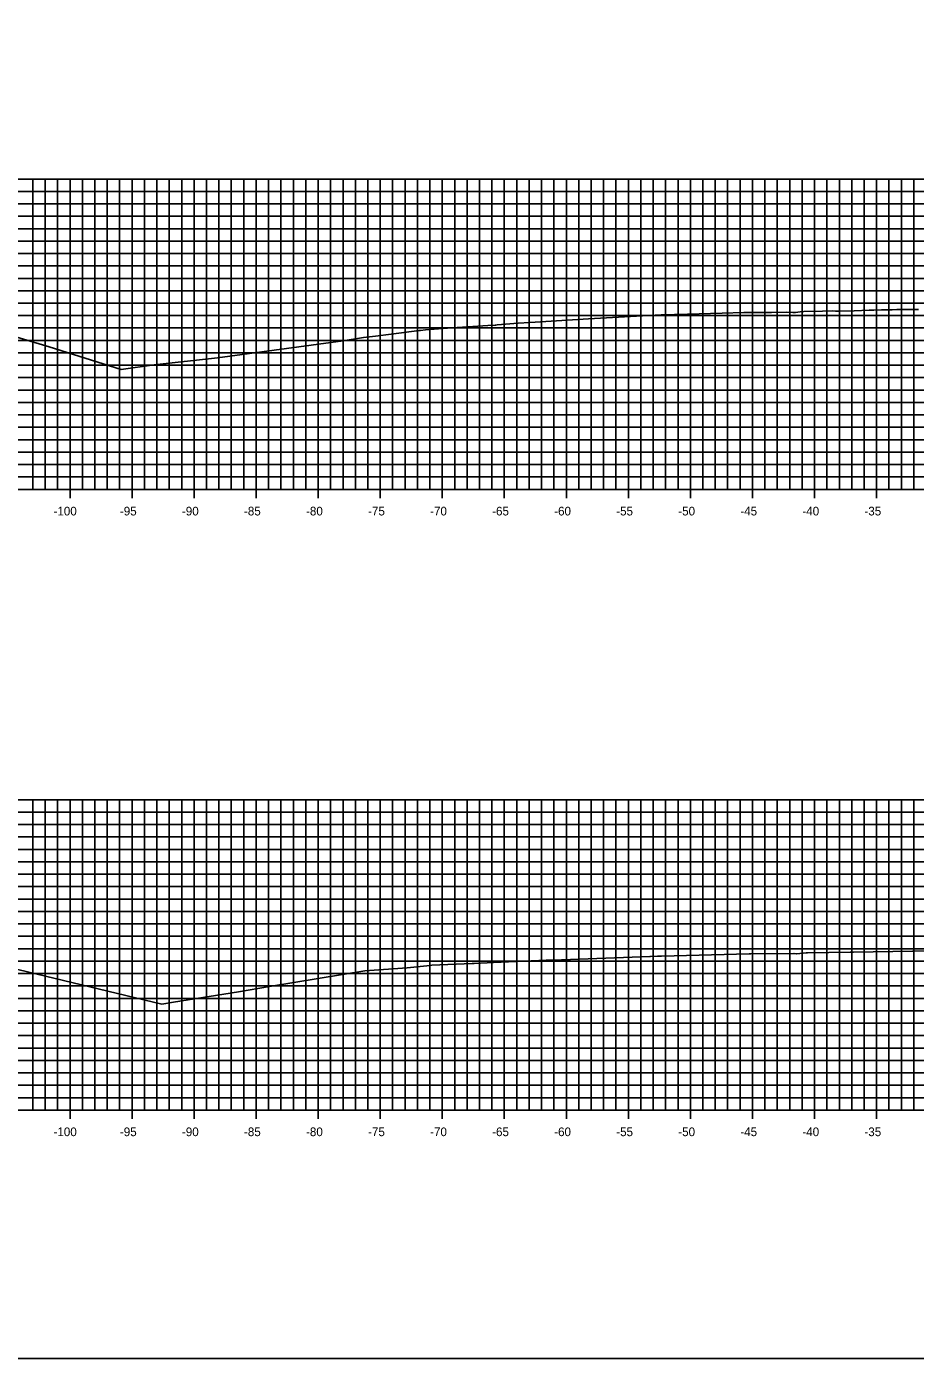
# Model space of a CAD drawing. Extents: x 674939 to 678919, y 750652 to 765176.
# Drawn here: x 678645 to 678716.7, y 757592.6 to 757699.8 of the extents above; entities that cross this region are included whole.
import ezdxf

# ---------------------------------------------------------------- set-up
doc = ezdxf.new("R2010")
doc.units = 0
for name, color, linetype in [('R_Axis', 7, 'Continuous'), ('R_Axis Annot', 7, 'Continuous'), ('R_Exist Surface', 7, 'Continuous'), ('R_Grid', 7, 'Continuous'), ('R_No Plot', 7, 'Continuous')]:
    doc.layers.add(name, color=color, linetype=linetype)

msp = doc.modelspace()

# ---------------------------------------------------------------- linework, layer by layer
at = {"layer": 'R_Axis'}
for p, q in [((678648.53, 757661.85), (678648.53, 757663.25)), ((678653.53, 757661.85), (678653.53, 757663.25)), ((678658.53, 757661.85), (678658.53, 757663.25)), ((678663.53, 757661.85), (678663.53, 757663.25)), ((678668.53, 757661.85), (678668.53, 757663.25)), ((678673.53, 757661.85), (678673.53, 757663.25)), ((678678.53, 757661.85), (678678.53, 757663.25)), ((678683.53, 757661.85), (678683.53, 757663.25)), ((678688.53, 757661.85), (678688.53, 757663.25)), ((678693.53, 757661.85), (678693.53, 757663.25)), ((678698.53, 757661.85), (678698.53, 757663.25)), ((678703.53, 757661.85), (678703.53, 757663.25)), ((678708.53, 757661.85), (678708.53, 757663.25)), ((678713.53, 757661.85), (678713.53, 757663.25)), ((678598.53, 757662.55), (678898.53, 757662.55)), ((678598.53, 757612.55), (678898.53, 757612.55)), ((678648.53, 757611.85), (678648.53, 757613.25)), ((678653.53, 757611.85), (678653.53, 757613.25)), ((678658.53, 757611.85), (678658.53, 757613.25)), ((678663.53, 757611.85), (678663.53, 757613.25)), ((678668.53, 757611.85), (678668.53, 757613.25)), ((678673.53, 757611.85), (678673.53, 757613.25)), ((678678.53, 757611.85), (678678.53, 757613.25)), ((678683.53, 757611.85), (678683.53, 757613.25)), ((678688.53, 757611.85), (678688.53, 757613.25)), ((678693.53, 757611.85), (678693.53, 757613.25)), ((678698.53, 757611.85), (678698.53, 757613.25)), ((678703.53, 757611.85), (678703.53, 757613.25)), ((678708.53, 757611.85), (678708.53, 757613.25)), ((678713.53, 757611.85), (678713.53, 757613.25))]:
    msp.add_line(p, q, dxfattribs=at)
at = {"layer": 'R_Exist Surface'}
for points in [[(678638.56, 757676.5), (678646.85, 757674.02), (678652.64, 757672.2), (678655.3, 757672.57), (678660.42, 757673.16), (678670.53, 757674.51), (678672.18, 757674.78), (678673.16, 757674.88), (678674.4, 757675.05), (678676.68, 757675.36), (678676.77, 757675.36), (678677.18, 757675.4), (678679.29, 757675.56), (678680.58, 757675.64), (678682.2, 757675.75), (678682.8, 757675.79), (678682.84, 757675.79), (678682.96, 757675.8), (678684.66, 757675.93), (678685.6, 757676), (678690.32, 757676.29), (678694.19, 757676.51), (678696.18, 757676.61), (678698.29, 757676.66), (678701.09, 757676.74), (678702.83, 757676.79), (678705.07, 757676.81), (678706.28, 757676.82), (678706.78, 757676.81), (678707, 757676.81), (678707.38, 757676.84), (678707.68, 757676.87), (678709.17, 757676.9), (678710.01, 757676.92), (678710.23, 757676.91), (678710.61, 757676.9), (678711.72, 757676.94), (678712.94, 757676.99), (678713.31, 757676.98), (678713.93, 757677.01), (678714.8, 757677.01), (678715.17, 757677.03), (678716.92, 757677.05)], [(678643.65, 757624.04), (678655.94, 757621.09), (678656.86, 757621.24), (678662.1, 757622.07), (678664.6, 757622.51), (678672.3, 757623.77), (678675.71, 757624), (678677.55, 757624.21), (678677.68, 757624.23), (678677.7, 757624.23), (678680.94, 757624.37), (678681.09, 757624.37), (678683.19, 757624.46), (678683.28, 757624.46), (678686.91, 757624.62), (678687.08, 757624.63), (678687.43, 757624.64), (678695.25, 757624.93), (678695.31, 757624.93), (678695.88, 757624.95), (678696.19, 757624.96), (678703.25, 757625.13), (678703.41, 757625.13), (678706.85, 757625.17), (678706.87, 757625.17), (678706.89, 757625.17), (678707.08, 757625.15), (678707.11, 757625.15), (678707.87, 757625.22), (678707.97, 757625.22), (678711.4, 757625.28), (678711.47, 757625.28), (678711.66, 757625.28), (678716.43, 757625.36), (678716.47, 757625.36), (678716.5, 757625.36), (678718.22, 757625.38)]]:
    msp.add_lwpolyline(points, dxfattribs=at)
at = {"layer": 'R_Grid'}
for p, q in [((678598.53, 757687.55), (678898.53, 757687.55)), ((678598.53, 757686.55), (678898.53, 757686.55)), ((678645.53, 757662.55), (678645.53, 757687.55)), ((678646.53, 757662.55), (678646.53, 757687.55)), ((678647.53, 757662.55), (678647.53, 757687.55)), ((678648.53, 757662.55), (678648.53, 757687.55)), ((678649.53, 757662.55), (678649.53, 757687.55)), ((678650.53, 757662.55), (678650.53, 757687.55)), ((678651.53, 757662.55), (678651.53, 757687.55)), ((678652.53, 757662.55), (678652.53, 757687.55)), ((678653.53, 757662.55), (678653.53, 757687.55)), ((678654.53, 757662.55), (678654.53, 757687.55)), ((678655.53, 757662.55), (678655.53, 757687.55)), ((678656.53, 757662.55), (678656.53, 757687.55)), ((678657.53, 757662.55), (678657.53, 757687.55)), ((678658.53, 757662.55), (678658.53, 757687.55)), ((678659.53, 757662.55), (678659.53, 757687.55)), ((678660.53, 757662.55), (678660.53, 757687.55)), ((678661.53, 757662.55), (678661.53, 757687.55)), ((678662.53, 757662.55), (678662.53, 757687.55)), ((678663.53, 757662.55), (678663.53, 757687.55)), ((678664.53, 757662.55), (678664.53, 757687.55)), ((678665.53, 757662.55), (678665.53, 757687.55)), ((678666.53, 757662.55), (678666.53, 757687.55)), ((678667.53, 757662.55), (678667.53, 757687.55)), ((678668.53, 757662.55), (678668.53, 757687.55)), ((678669.53, 757662.55), (678669.53, 757687.55)), ((678670.53, 757662.55), (678670.53, 757687.55)), ((678671.53, 757662.55), (678671.53, 757687.55)), ((678672.53, 757662.55), (678672.53, 757687.55)), ((678673.53, 757662.55), (678673.53, 757687.55)), ((678674.53, 757662.55), (678674.53, 757687.55)), ((678675.53, 757662.55), (678675.53, 757687.55)), ((678676.53, 757662.55), (678676.53, 757687.55)), ((678677.53, 757662.55), (678677.53, 757687.55)), ((678678.53, 757662.55), (678678.53, 757687.55)), ((678679.53, 757662.55), (678679.53, 757687.55)), ((678680.53, 757662.55), (678680.53, 757687.55)), ((678681.53, 757662.55), (678681.53, 757687.55)), ((678682.53, 757662.55), (678682.53, 757687.55)), ((678683.53, 757662.55), (678683.53, 757687.55)), ((678684.53, 757662.55), (678684.53, 757687.55)), ((678685.53, 757662.55), (678685.53, 757687.55)), ((678686.53, 757662.55), (678686.53, 757687.55)), ((678687.53, 757662.55), (678687.53, 757687.55)), ((678688.53, 757662.55), (678688.53, 757687.55)), ((678689.53, 757662.55), (678689.53, 757687.55)), ((678690.53, 757662.55), (678690.53, 757687.55)), ((678691.53, 757662.55), (678691.53, 757687.55)), ((678692.53, 757662.55), (678692.53, 757687.55)), ((678693.53, 757662.55), (678693.53, 757687.55)), ((678694.53, 757662.55), (678694.53, 757687.55)), ((678695.53, 757662.55), (678695.53, 757687.55)), ((678696.53, 757662.55), (678696.53, 757687.55)), ((678697.53, 757662.55), (678697.53, 757687.55)), ((678698.53, 757662.55), (678698.53, 757687.55)), ((678699.53, 757662.55), (678699.53, 757687.55)), ((678700.53, 757662.55), (678700.53, 757687.55)), ((678701.53, 757662.55), (678701.53, 757687.55)), ((678702.53, 757662.55), (678702.53, 757687.55)), ((678703.53, 757662.55), (678703.53, 757687.55)), ((678704.53, 757662.55), (678704.53, 757687.55)), ((678705.53, 757662.55), (678705.53, 757687.55)), ((678706.53, 757662.55), (678706.53, 757687.55)), ((678707.53, 757662.55), (678707.53, 757687.55)), ((678708.53, 757662.55), (678708.53, 757687.55)), ((678709.53, 757662.55), (678709.53, 757687.55)), ((678710.53, 757662.55), (678710.53, 757687.55)), ((678711.53, 757662.55), (678711.53, 757687.55)), ((678712.53, 757662.55), (678712.53, 757687.55)), ((678713.53, 757662.55), (678713.53, 757687.55)), ((678714.53, 757662.55), (678714.53, 757687.55)), ((678715.53, 757662.55), (678715.53, 757687.55)), ((678716.53, 757662.55), (678716.53, 757687.55)), ((678598.53, 757685.55), (678898.53, 757685.55)), ((678598.53, 757684.55), (678898.53, 757684.55)), ((678598.53, 757683.55), (678898.53, 757683.55)), ((678598.53, 757682.55), (678898.53, 757682.55)), ((678598.53, 757681.55), (678898.53, 757681.55)), ((678598.53, 757680.55), (678898.53, 757680.55)), ((678598.53, 757679.55), (678898.53, 757679.55)), ((678598.53, 757678.55), (678898.53, 757678.55)), ((678598.53, 757677.55), (678898.53, 757677.55)), ((678598.53, 757676.55), (678898.53, 757676.55)), ((678598.53, 757675.55), (678898.53, 757675.55)), ((678598.53, 757674.55), (678898.53, 757674.55)), ((678598.53, 757673.55), (678898.53, 757673.55)), ((678598.53, 757672.55), (678898.53, 757672.55)), ((678598.53, 757671.55), (678898.53, 757671.55)), ((678598.53, 757670.55), (678898.53, 757670.55)), ((678598.53, 757669.55), (678898.53, 757669.55)), ((678598.53, 757668.55), (678898.53, 757668.55)), ((678598.53, 757667.55), (678898.53, 757667.55)), ((678598.53, 757666.55), (678898.53, 757666.55)), ((678598.53, 757665.55), (678898.53, 757665.55)), ((678598.53, 757664.55), (678898.53, 757664.55)), ((678598.53, 757663.55), (678898.53, 757663.55)), ((678598.53, 757662.55), (678898.53, 757662.55)), ((678598.53, 757637.55), (678898.53, 757637.55)), ((678645.53, 757612.55), (678645.53, 757637.55)), ((678646.53, 757612.55), (678646.53, 757637.55)), ((678647.53, 757612.55), (678647.53, 757637.55)), ((678648.53, 757612.55), (678648.53, 757637.55)), ((678649.53, 757612.55), (678649.53, 757637.55)), ((678650.53, 757612.55), (678650.53, 757637.55)), ((678651.53, 757612.55), (678651.53, 757637.55)), ((678652.53, 757612.55), (678652.53, 757637.55)), ((678653.53, 757612.55), (678653.53, 757637.55)), ((678654.53, 757612.55), (678654.53, 757637.55)), ((678655.53, 757612.55), (678655.53, 757637.55)), ((678656.53, 757612.55), (678656.53, 757637.55)), ((678657.53, 757612.55), (678657.53, 757637.55)), ((678658.53, 757612.55), (678658.53, 757637.55)), ((678659.53, 757612.55), (678659.53, 757637.55)), ((678660.53, 757612.55), (678660.53, 757637.55)), ((678661.53, 757612.55), (678661.53, 757637.55)), ((678662.53, 757612.55), (678662.53, 757637.55)), ((678663.53, 757612.55), (678663.53, 757637.55)), ((678664.53, 757612.55), (678664.53, 757637.55)), ((678665.53, 757612.55), (678665.53, 757637.55)), ((678666.53, 757612.55), (678666.53, 757637.55)), ((678667.53, 757612.55), (678667.53, 757637.55)), ((678668.53, 757612.55), (678668.53, 757637.55)), ((678669.53, 757612.55), (678669.53, 757637.55)), ((678670.53, 757612.55), (678670.53, 757637.55)), ((678671.53, 757612.55), (678671.53, 757637.55)), ((678672.53, 757612.55), (678672.53, 757637.55)), ((678673.53, 757612.55), (678673.53, 757637.55)), ((678674.53, 757612.55), (678674.53, 757637.55)), ((678675.53, 757612.55), (678675.53, 757637.55)), ((678676.53, 757612.55), (678676.53, 757637.55)), ((678677.53, 757612.55), (678677.53, 757637.55)), ((678678.53, 757612.55), (678678.53, 757637.55)), ((678679.53, 757612.55), (678679.53, 757637.55)), ((678680.53, 757612.55), (678680.53, 757637.55)), ((678681.53, 757612.55), (678681.53, 757637.55)), ((678682.53, 757612.55), (678682.53, 757637.55)), ((678683.53, 757612.55), (678683.53, 757637.55)), ((678684.53, 757612.55), (678684.53, 757637.55)), ((678685.53, 757612.55), (678685.53, 757637.55)), ((678686.53, 757612.55), (678686.53, 757637.55)), ((678687.53, 757612.55), (678687.53, 757637.55)), ((678688.53, 757612.55), (678688.53, 757637.55)), ((678689.53, 757612.55), (678689.53, 757637.55)), ((678690.53, 757612.55), (678690.53, 757637.55)), ((678691.53, 757612.55), (678691.53, 757637.55)), ((678692.53, 757612.55), (678692.53, 757637.55)), ((678693.53, 757612.55), (678693.53, 757637.55)), ((678694.53, 757612.55), (678694.53, 757637.55)), ((678695.53, 757612.55), (678695.53, 757637.55)), ((678696.53, 757612.55), (678696.53, 757637.55)), ((678697.53, 757612.55), (678697.53, 757637.55)), ((678698.53, 757612.55), (678698.53, 757637.55)), ((678699.53, 757612.55), (678699.53, 757637.55)), ((678700.53, 757612.55), (678700.53, 757637.55)), ((678701.53, 757612.55), (678701.53, 757637.55)), ((678702.53, 757612.55), (678702.53, 757637.55)), ((678703.53, 757612.55), (678703.53, 757637.55)), ((678704.53, 757612.55), (678704.53, 757637.55)), ((678705.53, 757612.55), (678705.53, 757637.55)), ((678706.53, 757612.55), (678706.53, 757637.55)), ((678707.53, 757612.55), (678707.53, 757637.55)), ((678708.53, 757612.55), (678708.53, 757637.55)), ((678709.53, 757612.55), (678709.53, 757637.55)), ((678710.53, 757612.55), (678710.53, 757637.55)), ((678711.53, 757612.55), (678711.53, 757637.55)), ((678712.53, 757612.55), (678712.53, 757637.55)), ((678713.53, 757612.55), (678713.53, 757637.55)), ((678714.53, 757612.55), (678714.53, 757637.55)), ((678715.53, 757612.55), (678715.53, 757637.55)), ((678716.53, 757612.55), (678716.53, 757637.55)), ((678598.53, 757636.55), (678898.53, 757636.55)), ((678598.53, 757635.55), (678898.53, 757635.55)), ((678598.53, 757634.55), (678898.53, 757634.55)), ((678598.53, 757633.55), (678898.53, 757633.55)), ((678598.53, 757632.55), (678898.53, 757632.55)), ((678598.53, 757631.55), (678898.53, 757631.55)), ((678598.53, 757630.55), (678898.53, 757630.55)), ((678598.53, 757629.55), (678898.53, 757629.55)), ((678598.53, 757628.55), (678898.53, 757628.55)), ((678598.53, 757627.55), (678898.53, 757627.55)), ((678598.53, 757626.55), (678898.53, 757626.55)), ((678598.53, 757625.55), (678898.53, 757625.55)), ((678598.53, 757624.55), (678898.53, 757624.55)), ((678598.53, 757623.55), (678898.53, 757623.55)), ((678598.53, 757622.55), (678898.53, 757622.55)), ((678598.53, 757621.55), (678898.53, 757621.55)), ((678598.53, 757620.55), (678898.53, 757620.55)), ((678598.53, 757619.55), (678898.53, 757619.55)), ((678598.53, 757618.55), (678898.53, 757618.55)), ((678598.53, 757617.55), (678898.53, 757617.55)), ((678598.53, 757616.55), (678898.53, 757616.55)), ((678598.53, 757615.55), (678898.53, 757615.55)), ((678598.53, 757614.55), (678898.53, 757614.55)), ((678598.53, 757613.55), (678898.53, 757613.55)), ((678598.53, 757612.55), (678898.53, 757612.55))]:
    msp.add_line(p, q, dxfattribs=at)
at = {"layer": 'R_No Plot'}
msp.add_lwpolyline([(678578.53, 757592.55), (678918.53, 757592.55), (678918.53, 757812.55), (678578.53, 757812.55)], close=True, dxfattribs=at)

# ---------------------------------------------------------------- texts
at = {"layer": 'R_Axis Annot'}
for s, p in [('-100', (678647.2, 757660.45)), ('-95', (678652.55, 757660.45)), ('-90', (678657.55, 757660.45)), ('-85', (678662.55, 757660.45)), ('-80', (678667.55, 757660.45)), ('-75', (678672.55, 757660.45)), ('-70', (678677.55, 757660.45)), ('-65', (678682.55, 757660.45)), ('-60', (678687.55, 757660.45)), ('-55', (678692.55, 757660.45)), ('-50', (678697.55, 757660.45)), ('-45', (678702.55, 757660.45)), ('-40', (678707.55, 757660.45)), ('-35', (678712.55, 757660.45)), ('-100', (678647.2, 757610.45)), ('-95', (678652.55, 757610.45)), ('-90', (678657.55, 757610.45)), ('-85', (678662.55, 757610.45)), ('-80', (678667.55, 757610.45)), ('-75', (678672.55, 757610.45)), ('-70', (678677.55, 757610.45)), ('-65', (678682.55, 757610.45)), ('-60', (678687.55, 757610.45)), ('-55', (678692.55, 757610.45)), ('-50', (678697.55, 757610.45)), ('-45', (678702.55, 757610.45)), ('-40', (678707.55, 757610.45)), ('-35', (678712.55, 757610.45))]:
    msp.add_text(s, height=0.7, dxfattribs=at).set_placement(p)

doc.saveas('drawing.dxf')
